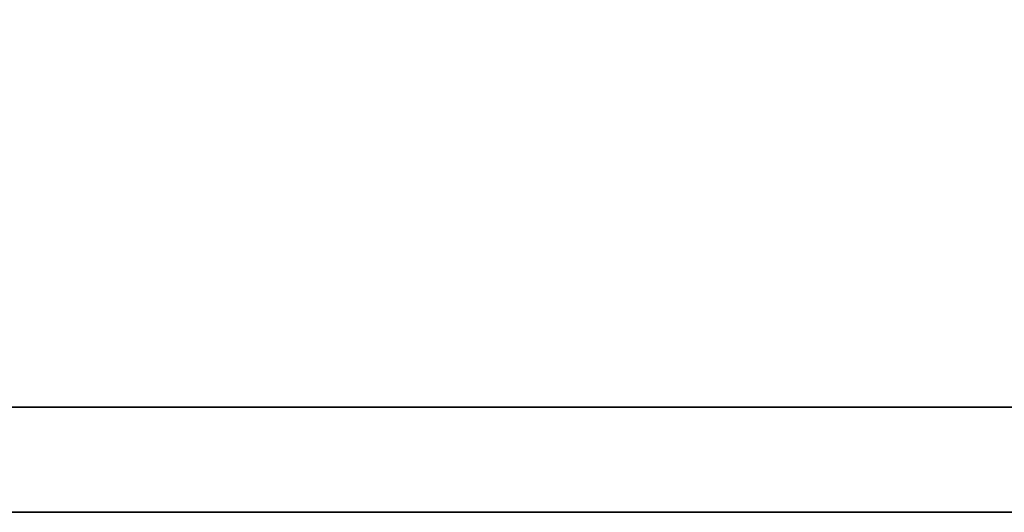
# Model space of a CAD drawing. Header units: millimetres. Extents: x -2774 to 3135, y -1571 to 860.
# Tile 395 of 625: x -622.95 to -620.82, y -1202.58 to -1201.51. Entities that reach past the tile are written whole.
import ezdxf

# ---------------------------------------------------------------- set-up
doc = ezdxf.new("R2010")
doc.units = ezdxf.units.MM
doc.layers.add('DIM', color=4, linetype='CONTINUOUS')
doc.layers.add('layer 1', color=7, linetype='CONTINUOUS')

# ---------------------------------------------------------------- blocks, each defined once
blk = doc.blocks.new('TBI MOTION logo(完整正式版)')
at = {"layer": 'layer 1', "color": 22, "lineweight": 35}
blk.add_open_spline([(75.90875, -9.47875), (75.90875, -9.47875), (75.90875, -12.28625), (75.90875, -12.28625), (75.90875, -12.28625), (75.90875, -12.28625), (75.90875, -12.47875), (75.90875, -12.47875), (75.90875, -12.47875), (75.90875, -12.47875), (75.71625, -12.47875), (75.71625, -12.47875), (75.71625, -12.47875), (75.71625, -12.47875), (-88.32875, -12.47875), (-88.32875, -12.47875), (-88.32875, -12.47875), (-88.32875, -12.47875), (-88.32875, -13.29375), (-88.32875, -13.29375), (-88.32875, -13.29375), (-88.32875, -13.29375), (82.89125, -13.29375), (82.89125, -13.29375), (82.89125, -13.29375), (82.89125, -13.29375), (75.90875, -9.47875), (75.90875, -9.47875)], degree=3, knots=[0, 0, 0, 0, 0.1428571, 0.1428571, 0.1428571, 0.1428572, 0.2857143, 0.2857143, 0.2857143, 0.2857143, 0.4285714, 0.4285714, 0.4285714, 0.4285714, 0.5714286, 0.5714286, 0.5714286, 0.5714286, 0.7142857, 0.7142857, 0.7142857, 0.7142857, 0.8571429, 0.8571429, 0.8571429, 0.8571429, 1, 1, 1, 1], dxfattribs=at)

msp = doc.modelspace()

# ---------------------------------------------------------------- block references
at = {"layer": 'DIM', "color": 7, "xscale": 0.2802190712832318, "yscale": 0.2802190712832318, "zscale": 0.2802190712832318}
msp.add_blockref('TBI MOTION logo(完整正式版)', (-628.1847, -1198.8543), dxfattribs=at)

doc.saveas('drawing.dxf')
